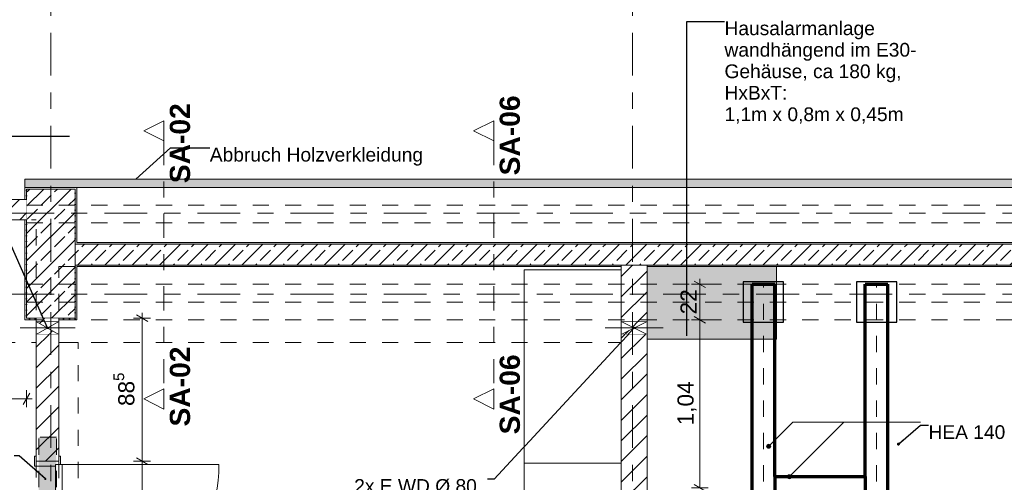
# Model space of a CAD drawing. Header units: metres. Extents: x -4 to 100, y -11 to 17.
# Tile 283 of 656: x 25.54 to 31.63, y 4.18 to 7.05. Entities that reach past the tile are written whole.
import ezdxf

# ---------------------------------------------------------------- set-up
doc = ezdxf.new("R2010")
doc.units = ezdxf.units.M
doc.header["$MEASUREMENT"] = 0
for name, pattern in [('Achse', [0.2, 0.1, -0.05, 0, -0.05]), ('Punktlinie eng', [0.0375, 0.0125, -0.025]), ('Schnittlinie', [0.3, 0.15, -0.075, 0, -0.075]), ('Strichlinie doppelt', [0.546806, 0.264583, -0.105833, 0.070556, -0.105833]), ('Strichlinie eng', [0.115, 0.075, -0.04]), ('Untersicht', [0.1, 0.075, -0.025]), ('Wipeout_Contour', [1, 0, -1])]:
    doc.linetypes.add(name, pattern=pattern)
for name, color, linetype in [('152 - Bemaßung_ Beschriftung.Ausbau', 7, 'Continuous'), ('203 - Marker.Schnitt - Ausbaudetail SA', 7, 'Continuous'), ('208 - Marker.Detail', 7, 'Continuous'), ('451 - Universal.Achsen Raster', 7, 'Continuous'), ('605 - Struktur.Wand Innen', 7, 'Continuous'), ('607 - Struktur.Stütze', 7, 'Continuous'), ('608 - Struktur.Träger', 7, 'Continuous'), ('650 - Abdeckung.Fußboden Aufbau', 7, 'Continuous'), ('671 - Objekte.Aufzug', 7, 'Continuous'), ('701 - Einrichtung.Möbel', 7, 'Continuous'), ('Abbruch_605 - Struktur.Wand Innen', 7, 'Continuous'), ('Abbruch_650 - Abdeckung.Fußboden Aufbau', 7, 'Continuous'), ('Neubau_152 - Bemaßung_ Beschriftung.Ausbau', 7, 'Continuous'), ('Neubau_605 - Struktur.Wand Innen', 7, 'Continuous'), ('Neubau_612 - Struktur.Stahlbau', 7, 'Continuous'), ('Neubau_615 - Struktur.Sturz', 7, 'Continuous'), ('Neubau_653 - Abdeckung.TB Verkofferung', 7, 'Continuous')]:
    doc.layers.add(name, color=color, linetype=linetype)
doc.styles.add('ERSTELLTER_STIL_1', font='txt')
doc.styles.add('ERSTELLTER_STIL_2', font='txt')
doc.linetypes.add('Abbruch 1', pattern='A,0,[1,2022.0244.A_L5A-PL02.03_iC_Grundriss 1.OG1.Shx,S=0.001984,R=0,X=0,Y=0],-0.25,0', length=0.25)
doc.dimstyles.new('ERSTELLTER_STIL__3', dxfattribs={"dimtxt": 0.1, "dimasz": 0.0532, "dimexe": 0.18, "dimexo": 0.0625, "dimgap": 0, "dimtad": 1, "dimzin": 0, "dimdsep": 46, "dimtxsty": 'ERSTELLTER_STIL_2', "dimblk": 'ARROWHEAD_2', "dimblk1": 'ARROWHEAD_2', "dimblk2": 'ARROWHEAD_2', "dimcen": 0.09, "dimse1": 1, "dimse2": 1, "dimclrd": 7, "dimclre": 7, "dimclrt": 7, "dimazin": 0, "dimtfac": 1, "dimtdec": 4, "dimtmove": 0, "dimatfit": 3, "dimfxl": 1, "dimtolj": 1, "dimtzin": 0, "dimarcsym": 0})
doc.dimstyles.new('ERSTELLTER_STIL__5', dxfattribs={"dimtxt": 0.1, "dimasz": 0.0532, "dimexe": 0.18, "dimexo": 0.0625, "dimgap": 0, "dimtad": 1, "dimtih": 1, "dimtoh": 1, "dimzin": 0, "dimdsep": 46, "dimtxsty": 'ERSTELLTER_STIL_2', "dimblk": 'ARROWHEAD_2', "dimblk1": 'ARROWHEAD_2', "dimblk2": 'ARROWHEAD_2', "dimcen": 0.09, "dimse1": 1, "dimse2": 1, "dimclrd": 7, "dimclre": 7, "dimclrt": 7, "dimazin": 0, "dimtfac": 1, "dimtdec": 4, "dimtmove": 0, "dimatfit": 3, "dimfxl": 1, "dimtolj": 1, "dimtzin": 0, "dimarcsym": 0})
doc.dimstyles.new('ERSTELLTER_STIL__7', dxfattribs={"dimtxt": 0.18, "dimasz": 0.00912, "dimexe": 0.18, "dimexo": 0.0625, "dimgap": 0, "dimtad": 0, "dimtih": 1, "dimtoh": 1, "dimdec": 4, "dimzin": 0, "dimdsep": 46, "dimcen": 0.09, "dimadec": 0, "dimazin": 0, "dimtfac": 1, "dimtdec": 4, "dimtmove": 0, "dimatfit": 3, "dimldrblk": 'ARROWHEAD_11', "dimfxl": 1, "dimtolj": 1, "dimtzin": 0, "dimarcsym": 0})
doc.dimstyles.new('ERSTELLTER_STIL__8', dxfattribs={"dimtxt": 0.18, "dimasz": 0.03648, "dimexe": 0.18, "dimexo": 0.0625, "dimgap": 0, "dimtad": 0, "dimtih": 1, "dimtoh": 1, "dimdec": 4, "dimzin": 0, "dimdsep": 46, "dimcen": 0.09, "dimadec": 0, "dimazin": 0, "dimtfac": 1, "dimtdec": 4, "dimtmove": 0, "dimatfit": 3, "dimldrblk": 'ARROWHEAD_11', "dimfxl": 1, "dimtolj": 1, "dimtzin": 0, "dimarcsym": 0})
doc.dimstyles.new('ERSTELLTER_STIL__9', dxfattribs={"dimtxt": 0.18, "dimasz": 0.02736, "dimexe": 0.18, "dimexo": 0.0625, "dimgap": 0, "dimtad": 0, "dimtih": 1, "dimtoh": 1, "dimdec": 4, "dimzin": 0, "dimdsep": 46, "dimcen": 0.09, "dimadec": 0, "dimazin": 0, "dimtfac": 1, "dimtdec": 4, "dimtmove": 0, "dimatfit": 3, "dimldrblk": 'ARROWHEAD_11', "dimfxl": 1, "dimtolj": 1, "dimtzin": 0, "dimarcsym": 0})
pattern_1 = [(45, (0, 0), (-0.0848528, 0.0848528), []), (45, (-0.04243, 0.04243), (-0.0848528, 0.0848528), [0.09, -0.03])]
pattern_2 = [(45, (0, 0), (-0.01767767, 0.01767767), [0, -0.025])]
pattern_3 = [(45, (0, 0), (-0.0636396, 0.0636396), [])]

# ---------------------------------------------------------------- blocks, each defined once
blk = doc.blocks.new('ARROWHEAD_11')
at = {"color": 0, "linetype": 'Continuous', "lineweight": 0}
blk.add_line((0, 0), (-1, 0), dxfattribs=at)
at = {"color": 0, "linetype": 'Continuous', "lineweight": 0, "const_width": 0.25, "flags": 128}
blk.add_lwpolyline([(-0.125, 0, 1), (0.125, 0, 1)], format="xyb", close=True, dxfattribs=at)
blk = doc.blocks.new('*D628')
at = {"layer": '152 - Bemaßung_ Beschriftung.Ausbau', "color": 7, "linetype": 'Continuous', "lineweight": 5}
for p, q in [((26.2597, 4.3352), (26.3297, 4.2948)), ((26.3472, 4.315), (26.2422, 4.315)), ((26.2947, 3.305), (26.2947, 4.315)), ((26.3472, 3.305), (26.2422, 3.305)), ((26.2597, 3.3252), (26.3297, 3.2848)), ((26.2947, 3.2708), (26.2947, 3.305))]:
    blk.add_line(p, q, dxfattribs=at)
at = {"layer": '152 - Bemaßung_ Beschriftung.Ausbau', "color": 7, "lineweight": 5, "char_height": 0.1, "attachment_point": 7, "rotation": 90, "style": 'ERSTELLTER_STIL_2'}
for s, insert in [('\\A1;{\\pql;\\fArial|b0|i0|c0|p38;2,13\\fArial|b0|i0|c0|p38;\\A1{\\H.66x;\\S5^  ;}}', (26.4341, 3.6519)), ('\\A1;{\\pql;\\fArial|b0|i0|c0|p38;1,01}', (26.2747, 3.677))]:
    blk.add_mtext(s, dxfattribs=dict(at, insert=insert))
blk = doc.blocks.new('ARROWHEAD_2')
at = {"color": 0, "linetype": 'Continuous', "lineweight": 0}
for p, q in [((0, 0), (-1, 0)), ((-0.38, -0.66), (0.38, 0.66))]:
    blk.add_line(p, q, dxfattribs=at)
blk = doc.blocks.new('*D629')
at = {"layer": '152 - Bemaßung_ Beschriftung.Ausbau', "color": 7, "linetype": 'Continuous', "lineweight": 5}
for p, q in [((26.3472, 5.2), (26.2422, 5.2)), ((26.3297, 5.1798), (26.2597, 5.2202)), ((26.2947, 5.2), (26.2947, 5.2342)), ((26.2947, 4.315), (26.2947, 5.2)), ((26.2597, 4.3352), (26.3297, 4.2948)), ((26.3472, 4.315), (26.2422, 4.315))]:
    blk.add_line(p, q, dxfattribs=at)
at = {"layer": '152 - Bemaßung_ Beschriftung.Ausbau', "color": 7, "lineweight": 5, "insert": (26.2763, 4.6566), "char_height": 0.1, "attachment_point": 7, "rotation": 90, "style": 'ERSTELLTER_STIL_2'}
blk.add_mtext('\\A1;{\\pql;\\fArial|b0|i0|c0|p38;88\\fArial|b0|i0|c0|p38;\\A1{\\H.66x;\\S5^  ;}}', dxfattribs=at)
blk = doc.blocks.new('*D631')
at = {"layer": '152 - Bemaßung_ Beschriftung.Ausbau', "color": 7, "linetype": 'Continuous', "lineweight": 5}
for p, q in [((24.46, 4.6494), (24.46, 4.7544)), ((25.58, 4.6494), (25.58, 4.7544)), ((24.4802, 4.7369), (24.4398, 4.6669)), ((24.46, 4.7019), (25.58, 4.7019)), ((25.5598, 4.6669), (25.6002, 4.7369)), ((25.58, 4.7019), (25.6142, 4.7019))]:
    blk.add_line(p, q, dxfattribs=at)
at = {"layer": '152 - Bemaßung_ Beschriftung.Ausbau', "color": 7, "lineweight": 5, "insert": (24.887, 4.7219), "char_height": 0.1, "attachment_point": 7, "style": 'ERSTELLTER_STIL_2'}
blk.add_mtext('\\A1;{\\pql;\\fArial|b0|i0|c0|p38;1,12}', dxfattribs=at)
blk = doc.blocks.new('*D645')
at = {"layer": '152 - Bemaßung_ Beschriftung.Ausbau', "color": 7, "linetype": 'Continuous', "lineweight": 5}
for p, q in [((29.3857, 0.9181), (29.42, 0.9181)), ((29.4402, 0.9531), (29.3998, 0.8831)), ((29.42, 0.8656), (29.42, 0.9706)), ((29.42, 0.9181), (30.14, 0.9181)), ((30.1602, 0.9531), (30.1198, 0.8831)), ((30.14, 0.8656), (30.14, 0.9706))]:
    blk.add_line(p, q, dxfattribs=at)
at = {"layer": '152 - Bemaßung_ Beschriftung.Ausbau', "color": 7, "lineweight": 5, "insert": (29.7041, 0.9381), "char_height": 0.1, "attachment_point": 7, "style": 'ERSTELLTER_STIL_2'}
blk.add_mtext('\\A1;{\\pql;\\fArial|b0|i0|c0|p38;72}', dxfattribs=at)
blk = doc.blocks.new('*D656')
at = {"layer": '152 - Bemaßung_ Beschriftung.Ausbau', "color": 7, "linetype": 'Continuous', "lineweight": 5}
for p, q in [((29.7989, 5.19), (29.6939, 5.19)), ((29.7114, 5.2102), (29.7814, 5.1698)), ((29.7464, 4.15), (29.7464, 5.19)), ((29.7989, 4.15), (29.6939, 4.15)), ((29.7114, 4.1702), (29.7814, 4.1298))]:
    blk.add_line(p, q, dxfattribs=at)
at = {"layer": '152 - Bemaßung_ Beschriftung.Ausbau', "color": 7, "lineweight": 5, "insert": (29.7264, 4.537), "char_height": 0.1, "attachment_point": 7, "rotation": 90, "style": 'ERSTELLTER_STIL_2'}
blk.add_mtext('\\A1;{\\pql;\\fArial|b0|i0|c0|p38;1,04}', dxfattribs=at)
blk = doc.blocks.new('*D657')
at = {"layer": '152 - Bemaßung_ Beschriftung.Ausbau', "color": 7, "linetype": 'Continuous', "lineweight": 5}
for p, q in [((29.7814, 5.3898), (29.7114, 5.4302)), ((29.7464, 5.41), (29.7464, 5.4442)), ((29.7989, 5.41), (29.6939, 5.41)), ((29.7464, 5.19), (29.7464, 5.41)), ((29.7989, 5.19), (29.6939, 5.19)), ((29.7114, 5.2102), (29.7814, 5.1698))]:
    blk.add_line(p, q, dxfattribs=at)
at = {"layer": '152 - Bemaßung_ Beschriftung.Ausbau', "color": 7, "lineweight": 5, "insert": (29.7264, 5.2241), "char_height": 0.1, "attachment_point": 7, "rotation": 90, "style": 'ERSTELLTER_STIL_2'}
blk.add_mtext('\\A1;{\\pql;\\fArial|b0|i0|c0|p38;22}', dxfattribs=at)

msp = doc.modelspace()

# ---------------------------------------------------------------- hatches: boundary and pattern name
at = {"layer": '152 - Bemaßung_ Beschriftung.Ausbau', "linetype": 'Continuous', "lineweight": 9}
for points in [[(30.1599, 4.4074), (30.1608, 4.4026), (30.1635, 4.3986), (30.1676, 4.3958), (30.1724, 4.3949), (30.1771, 4.3958), (30.1812, 4.3986), (30.1839, 4.4026), (30.1849, 4.4074), (30.1839, 4.4122), (30.1812, 4.4162), (30.1771, 4.4189), (30.1724, 4.4199), (30.1676, 4.4189), (30.1635, 4.4162), (30.1608, 4.4122)], [(30.287, 4.2183), (30.288, 4.2135), (30.2907, 4.2095), (30.2947, 4.2068), (30.2995, 4.2058), (30.3043, 4.2068), (30.3084, 4.2095), (30.3111, 4.2135), (30.312, 4.2183), (30.3111, 4.2231), (30.3084, 4.2272), (30.3043, 4.2299), (30.2995, 4.2308), (30.2947, 4.2299), (30.2907, 4.2272), (30.288, 4.2231)]]:
    msp.add_hatch(color=1, dxfattribs=at).paths.add_polyline_path(points)
at = {"layer": '605 - Struktur.Wand Innen', "linetype": 'Continuous', "lineweight": 0, "true_color": 0x000000}
h = msp.add_hatch(dxfattribs=at)
h.set_pattern_fill('Gips_0001', color=18, style=0, pattern_type=2)
h.set_pattern_definition(pattern_2)
h.paths.add_polyline_path([(25.89, 5.6595), (32.77, 5.6595), (32.77, 5.6695), (25.89, 5.6695)])
h = msp.add_hatch(dxfattribs=at)
h.set_pattern_fill('Gips_0001', color=18, style=0, pattern_type=2)
h.set_pattern_definition(pattern_2)
h.paths.add_polyline_path([(29.42, 5.5195), (32.77, 5.5195), (32.77, 5.5295), (29.42, 5.5295)])
at = {"layer": '607 - Struktur.Stütze', "linetype": 'Continuous', "lineweight": 0, "true_color": 0x000000}
h = msp.add_hatch(dxfattribs=at)
h.set_pattern_fill('Gips_0001', color=18, style=0, pattern_type=2)
h.set_pattern_definition(pattern_2)
h.paths.add_polyline_path([(25.57, 5.935), (25.58, 5.935), (25.58, 6), (25.88, 6), (25.88, 5.6695), (25.89, 5.6695), (25.89, 6.01), (25.57, 6.01)])
h = msp.add_hatch(dxfattribs=at)
h.set_pattern_fill('Beton__Stahlbeton_0001', color=18, style=0, pattern_type=2)
h.set_pattern_definition(pattern_1)
h.paths.add_polyline_path([(25.58, 5.2), (25.88, 5.2), (25.88, 6), (25.58, 6)])
h = msp.add_hatch(dxfattribs=at)
h.set_pattern_fill('Gips_0001', color=18, style=0, pattern_type=2)
h.set_pattern_definition(pattern_2)
h.paths.add_polyline_path([(25.57, 5.81), (25.57, 5.19), (25.64, 5.19), (25.64, 5.2), (25.58, 5.2), (25.58, 5.81)])
h = msp.add_hatch(dxfattribs=at)
h.set_pattern_fill('Gips_0001', color=18, style=0, pattern_type=2)
h.set_pattern_definition(pattern_2)
h.paths.add_polyline_path([(25.89, 5.6695), (25.88, 5.6695), (25.88, 5.6595), (25.89, 5.6595)])
h = msp.add_hatch(dxfattribs=at)
h.set_pattern_fill('Gips_0001', color=18, style=0, pattern_type=2)
h.set_pattern_definition(pattern_2)
h.paths.add_polyline_path([(25.78, 5.2), (25.78, 5.19), (25.89, 5.19), (25.89, 5.5195), (25.88, 5.5195), (25.88, 5.2)])
h = msp.add_hatch(dxfattribs=at)
h.set_pattern_fill('Gips_0001', color=18, style=0, pattern_type=2)
h.set_pattern_definition(pattern_2)
h.paths.add_polyline_path([(25.88, 5.5195), (25.89, 5.5195), (25.89, 5.5295), (25.88, 5.5295)])
at = {"layer": '671 - Objekte.Aufzug', "linetype": 'Continuous', "lineweight": 0, "true_color": 0x207f4f}
msp.add_hatch(color=107, dxfattribs=at).paths.add_polyline_path([(30.22, 5.5195), (30.22, 5.0695), (29.42, 5.0695), (29.42, 5.5195)])
at = {"layer": 'Abbruch_605 - Struktur.Wand Innen', "linetype": 'Continuous', "lineweight": 0, "true_color": 0x000000}
h = msp.add_hatch(dxfattribs=at)
h.set_pattern_fill('Holz__Sperrholz_2_0001', color=18, style=0, pattern_type=2)
h.set_pattern_definition([(0, (0, 0), (0, 0.065), []), (45, (0, 0), (-0.13, 0.13), [0.0919239, -0.0919239]), (45, (0.065, 0), (-0.13, 0.13), [0.0919239, -0.0919239]), (45, (0.13, 0), (-0.13, 0.13), [0.0919239, -0.0919239]), (45, (0.195, 0), (-0.13, 0.13), [0.0919239, -0.0919239]), (315, (0, 0), (0.13, 0.13), [0.0919239, -0.0919239]), (315, (0.065, 0), (0.13, 0.13), [0.0919239, -0.0919239]), (315, (0.13, 0), (0.13, 0.13), [0.0919239, -0.0919239]), (315, (0.195, 0), (0.13, 0.13), [0.0919239, -0.0919239])])
h.paths.add_polyline_path([(33.09, 6.06), (25.57, 6.06), (25.57, 6.01), (33.09, 6.01)])
h = msp.add_hatch(dxfattribs=at)
h.set_pattern_fill('MW_Ziegel_0001', color=18, style=0, pattern_type=2)
h.set_pattern_definition(pattern_3)
h.paths.add_polyline_path([(25.78, 5.18), (25.64, 5.18), (25.71, 5.14)])
h = msp.add_hatch(dxfattribs=at)
h.set_pattern_fill('MW_Ziegel_0001', color=18, style=0, pattern_type=2)
h.set_pattern_definition(pattern_3)
h.paths.add_polyline_path([(25.64, 5.1), (25.78, 5.1), (25.71, 5.14)])

# ---------------------------------------------------------------- linework, layer by layer
at = {"layer": '152 - Bemaßung_ Beschriftung.Ausbau', "color": 1, "linetype": 'Continuous', "lineweight": 9, "flags": 128}
for points in [[(31.1116, 4.5569), (30.3218, 4.5569), (30.1812, 4.4162)], [(30.6381, 4.5569), (30.3084, 4.2272)]]:
    msp.add_lwpolyline(points, dxfattribs=at)
at = {"layer": '152 - Bemaßung_ Beschriftung.Ausbau', "color": 1, "linetype": 'Continuous', "lineweight": 9}
for centre in [(30.1724, 4.4074), (30.2995, 4.2183)]:
    msp.add_circle(centre, 0.0125, dxfattribs=at)
at = {"layer": '203 - Marker.Schnitt - Ausbaudetail SA', "color": 7, "linetype": 'Schnittlinie', "lineweight": 13}
for p, q in [((26.43, 6.2975), (26.43, 4.763)), ((28.4713, 6.2975), (28.4713, 4.763))]:
    msp.add_line(p, q, dxfattribs=at)
at = {"layer": '208 - Marker.Detail', "color": 30, "linetype": 'Continuous', "lineweight": 25, "true_color": 0xff6e00}
msp.add_line((24.3449, 6.3271), (25.8449, 6.3271), dxfattribs=at)
at = {"layer": '605 - Struktur.Wand Innen', "color": 7, "linetype": 'Continuous', "lineweight": 18}
for p, q in [((32.78, 5.6595), (25.88, 5.6595)), ((29.42, 5.5195), (29.42, 5.5295)), ((29.42, 5.5295), (32.78, 5.5295))]:
    msp.add_line(p, q, dxfattribs=at)
at = {"layer": '605 - Struktur.Wand Innen', "color": 7, "linetype": 'Continuous', "lineweight": 13, "flags": 128}
for points in [[(32.77, 5.6695), (25.89, 5.6695)], [(29.42, 5.5195), (32.77, 5.5195)]]:
    msp.add_lwpolyline(points, dxfattribs=at)
at = {"layer": '607 - Struktur.Stütze', "color": 7, "linetype": 'Continuous', "lineweight": 5, "flags": 128}
for points in [[(25.57, 6.01), (25.57, 5.935)], [(25.89, 5.6695), (25.89, 6.01)], [(25.57, 5.81), (25.57, 5.19), (25.64, 5.19)], [(25.78, 5.19), (25.89, 5.19), (25.89, 5.5195)]]:
    msp.add_lwpolyline(points, dxfattribs=at)
at = {"layer": '607 - Struktur.Stütze', "color": 7, "linetype": 'Continuous', "lineweight": 13, "flags": 128}
msp.add_lwpolyline([(25.58, 5.2), (25.88, 5.2), (25.88, 6), (25.58, 6)], close=True, dxfattribs=at)
at = {"layer": '608 - Struktur.Träger', "color": 7, "linetype": 'Untersicht', "lineweight": 13}
msp.add_line((0.38, 6.01), (61.88, 6.01), dxfattribs=at)
at = {"layer": '650 - Abdeckung.Fußboden Aufbau', "color": 7, "linetype": 'Continuous', "lineweight": 13, "flags": 128}
for points in [[(24.46, 5.81), (24.46, 5.935), (25.57, 5.935), (25.57, 6.01), (25.89, 6.01), (25.89, 5.6695), (32.77, 5.6695), (32.77, 6.01), (33.09, 6.01), (33.09, 5.935), (34.21, 5.935), (34.21, 5.8285), (35.22, 5.8285), (35.22, 5.935), (37.85, 5.935), (37.85, 5.8285)], [(25.64, 5.19), (25.57, 5.19), (25.57, 5.81), (24.46, 5.81)], [(25.64, 4.3145), (25.64, 5.19)], [(25.78, 4.3145), (25.64, 4.3145)]]:
    msp.add_lwpolyline(points, dxfattribs=at)
at = {"layer": '650 - Abdeckung.Fußboden Aufbau', "color": 7, "linetype": 'Strichlinie eng', "lineweight": 13, "flags": 128}
msp.add_lwpolyline([(25.64, 4.3145), (25.64, 3.3045)], dxfattribs=at)
at = {"layer": '671 - Objekte.Aufzug', "color": 7, "linetype": 'Continuous', "lineweight": 18, "flags": 128}
msp.add_lwpolyline([(30.22, 5.5195), (30.22, 5.0695), (29.42, 5.0695), (29.42, 5.5195)], close=True, dxfattribs=at)
at = {"layer": 'Abbruch_605 - Struktur.Wand Innen', "color": 7, "linetype": 'Abbruch 1', "lineweight": 18}
for p, q in [((25.78, 5.18), (25.64, 5.18)), ((25.64, 5.1), (25.78, 5.1))]:
    msp.add_line(p, q, dxfattribs=at)
at = {"layer": 'Abbruch_605 - Struktur.Wand Innen', "color": 160, "linetype": 'Abbruch 1', "lineweight": 5, "true_color": 0x3232ff}
msp.add_line((25.54, 5.14), (25.88, 5.14), dxfattribs=at)
msp.add_line((25.54, 5.14), (25.88, 5.14), dxfattribs=at)
at = {"layer": 'Abbruch_605 - Struktur.Wand Innen', "color": 7, "linetype": 'Abbruch 1', "lineweight": 18, "flags": 128}
for points in [[(33.09, 6.06), (25.57, 6.06)], [(25.57, 6.06), (25.57, 6.01)], [(25.57, 6.01), (33.09, 6.01)], [(25.64, 5.18), (25.64, 5.1)], [(25.78, 5.1), (25.78, 5.18)], [(29.42, 5.1), (29.42, 5.18)]]:
    msp.add_lwpolyline(points, dxfattribs=at)
at = {"layer": 'Abbruch_650 - Abdeckung.Fußboden Aufbau', "color": 7, "linetype": 'Abbruch 1', "lineweight": 13, "flags": 128}
msp.add_lwpolyline([(33.8, 5.8285), (33.09, 5.8285), (33.09, 5.19), (33, 5.19), (33, 4.29), (32.86, 4.29), (32.86, 5.19), (32.77, 5.19), (32.77, 5.5195), (29.42, 5.5195), (29.42, 0.7225)], dxfattribs=at)
at = {"layer": 'Neubau_605 - Struktur.Wand Innen', "color": 1, "linetype": 'Continuous', "lineweight": 9}
for p, q in [((25.64, 5.1), (25.78, 5.18)), ((25.64, 5.18), (25.78, 5.1))]:
    msp.add_line(p, q, dxfattribs=at)
at = {"layer": 'Neubau_612 - Struktur.Stahlbau', "color": 1, "linetype": 'Continuous', "lineweight": 70}
for p, q in [((30.07, 0.39), (30.07, 5.41)), ((30.07, 5.41), (30.21, 5.41)), ((30.21, 4.22), (30.21, 5.41)), ((30.77, 4.22), (30.77, 5.41)), ((30.77, 5.41), (30.91, 5.41)), ((30.91, 0.39), (30.91, 5.41)), ((30.21, 4.22), (30.77, 4.22)), ((30.21, 4.22), (30.21, 4.08)), ((30.77, 4.22), (30.77, 4.08))]:
    msp.add_line(p, q, dxfattribs=at)
at = {"layer": 'Neubau_612 - Struktur.Stahlbau', "color": 1, "linetype": 'Achse', "lineweight": 9}
for p, q in [((30.14, 0.39), (30.14, 5.41)), ((30.84, 0.39), (30.84, 5.41))]:
    msp.add_line(p, q, dxfattribs=at)
at = {"layer": 'Neubau_612 - Struktur.Stahlbau', "color": 1, "linetype": 'Continuous', "lineweight": 25, "flags": 128}
for points in [[(30.0139, 5.175), (30.2639, 5.175), (30.2639, 5.425), (30.0139, 5.425)], [(30.7156, 5.175), (30.9656, 5.175), (30.9656, 5.425), (30.7156, 5.425)]]:
    msp.add_lwpolyline(points, close=True, dxfattribs=at)
at = {"layer": 'Neubau_653 - Abdeckung.TB Verkofferung', "color": 1, "linetype": 'Untersicht', "lineweight": 9}
for p, q in [((18.61, 5.81), (25.64, 5.81)), ((25.64, 5.0505), (25.64, 5.81)), ((25.78, 5.0505), (25.78, 5.5195)), ((18.61, 5.0505), (25.64, 5.0505)), ((25.9, 1.01), (25.9, 5.0505))]:
    msp.add_line(p, q, dxfattribs=at)

# ---------------------------------------------------------------- texts
at = {"layer": '152 - Bemaßung_ Beschriftung.Ausbau', "color": 7, "linetype": 'Continuous', "lineweight": 9, "insert": (29.8989, 7.0375), "char_height": 0.085, "attachment_point": 1, "line_spacing_factor": 0.938922, "style": 'ERSTELLTER_STIL_2'}
msp.add_mtext('\\A1;{\\pql;\\fArial|b0|i0|c0|p38;Hausalarmanlage\\P\\pql;\\fArial|b0|i0|c0|p38;wandhängend im E30-\\P\\pql;\\fArial|b0|i0|c0|p38;Ge\\fArial|b0|i0|c0|p38;h\\fArial|b0|i0|c0|p38;äu\\fArial|b0|i0|c0|p38;s\\fArial|b0|i0|c0|p38;e, ca 180 kg,\\P\\pql;\\fArial|b0|i0|c0|p38;HxBxT:\\P\\pql;\\fArial|b0|i0|c0|p38;1,1m x 0,8m x 0,45m}', dxfattribs=at)
at = {"layer": '152 - Bemaßung_ Beschriftung.Ausbau', "color": 7, "linetype": 'Continuous', "lineweight": 9, "insert": (26.7138, 6.2552), "char_height": 0.085, "attachment_point": 1, "style": 'ERSTELLTER_STIL_2'}
msp.add_mtext('\\A1;{\\pql;\\fArial|b0|i0|c0|p38;Ab\\fArial|b0|i0|c0|p38;bruch\\fArial|b0|i0|c0|p38; Holzverkleidung}', dxfattribs=at)
at = {"layer": '203 - Marker.Schnitt - Ausbaudetail SA', "color": 7, "lineweight": 13, "char_height": 0.125, "rotation": 90, "style": 'ERSTELLTER_STIL_1'}
for s, insert, attachment_point in [('\\A1;{\\pql;\\pt0;\\fArial|b1|i0|c0|p38;SA-06}', (28.6346, 6.0845), 7), ('\\A1;{\\pql;\\pt0;\\fArial|b1|i0|c0|p38;SA-02}', (26.5933, 6.0359), 7), ('\\A1;{\\pqr;\\pt0;\\fArial|b1|i0|c0|p38;SA-02}', (26.5933, 5.0246), 9)]:
    msp.add_mtext(s, dxfattribs=dict(at, insert=insert, attachment_point=attachment_point))
at = {"layer": 'Neubau_152 - Bemaßung_ Beschriftung.Ausbau', "color": 1, "linetype": 'Continuous', "lineweight": 13, "insert": (31.1615, 4.5374), "char_height": 0.085, "attachment_point": 1, "style": 'ERSTELLTER_STIL_2'}
msp.add_mtext('\\A1;{\\pql;\\fArial|b0|i0|c0|p38;HEA 140}', dxfattribs=at)
at = {"layer": 'Neubau_152 - Bemaßung_ Beschriftung.Ausbau', "color": 7, "linetype": 'Continuous', "lineweight": 9, "insert": (27.6075, 4.204), "char_height": 0.085, "attachment_point": 1, "line_spacing_factor": 0.93588, "style": 'ERSTELLTER_STIL_2'}
msp.add_mtext('\\A1;{\\pql;\\fArial|b0|i0|c0|p38;2x \\fArial|b0|i0|c0|p38;E WD Ø 80\\P\\pql;\\fArial|b0|i0|c0|p38;Achse \\fArial|b0|i0|c0|p38;\\H0.983357x;zu OKF\\fArial|b0|i0|c0|p38;\\H1.016925x;F\\P\\pql;\\fArial|b0|i0|c0|p38;ca\\fArial|b0|i0|c0|p38; 2,40 - 2,95m}', dxfattribs=at)

# ---------------------------------------------------------------- dimensions: what is measured, and where the dimension line sits
at = {"layer": '152 - Bemaßung_ Beschriftung.Ausbau', "color": 7, "linetype": 'Continuous', "lineweight": 5}
for base, p1, p2, picture, middle in [((29.7464, 5.41), (29.6905, 5.19), (30.6813, 5.41), '*D657', (29.6764, 5.3003)), ((29.7464, 5.19), (30.07, 4.15), (29.6905, 5.19), '*D656', (29.6764, 4.6668))]:
    dim = msp.add_linear_dim(base=base, p1=p1, p2=p2, angle=90, dimstyle='ERSTELLTER_STIL__3', dxfattribs=at)
    dim.commit()
    dim.dimension.update_dxf_attribs({"geometry": picture, "text_midpoint": middle, "dimtype": 160, "text_rotation": 90})

# ---------------------------------------------------------------- leaders
at = {"layer": '152 - Bemaßung_ Beschriftung.Ausbau', "color": 7, "linetype": 'Continuous', "lineweight": 9, "annotation_type": 0, "has_hookline": 1, "hookline_direction": 0}
for points, text_width in [([(29.6662, 5.0915), (29.6662, 7.0375), (29.8989, 7.0375)], 1.183), ([(26.2553, 6.06), (26.47, 6.2552), (26.7138, 6.2552)], 1.3108)]:
    msp.add_leader(points, dimstyle='ERSTELLTER_STIL__7', dxfattribs=dict(at, text_width=text_width))
at = {"layer": 'Neubau_152 - Bemaßung_ Beschriftung.Ausbau', "color": 1, "linetype": 'Continuous', "lineweight": 13, "annotation_type": 0, "has_hookline": 1, "hookline_direction": 0, "text_width": 0.4596}
msp.add_leader([(30.9753, 4.4206), (31.1116, 4.5374), (31.1615, 4.5374)], dimstyle='ERSTELLTER_STIL__8', dxfattribs=at)

# ---------------------------------------------------------------- wipeouts: each hides what was drawn before it
at = {"color": 254, "linetype": 'Wipeout_Contour', "lineweight": 0, "ltscale": 117.209609}
msp.add_wipeout([(28.66, 5.5003), (28.66, 3.1047), (29.26, 3.1047), (29.26, 5.5003)], dxfattribs=at).dxf.layer = '701 - Einrichtung.Möbel'

# ---------------------------------------------------------------- next in the draw order: hatches: boundary and pattern name
at = {"layer": '605 - Struktur.Wand Innen', "linetype": 'Continuous', "lineweight": 0, "true_color": 0x000000}
h = msp.add_hatch(dxfattribs=at)
h.set_pattern_fill('Beton__Stahlbeton_0001', color=18, style=0, pattern_type=2)
h.set_pattern_definition(pattern_1)
h.paths.add_polyline_path([(32.78, 5.6595), (25.88, 5.6595), (25.88, 5.5295), (32.78, 5.5295)])
h = msp.add_hatch(dxfattribs=at)
h.set_pattern_fill('Gips_0001', color=18, style=0, pattern_type=2)
h.set_pattern_definition(pattern_2)
h.paths.add_polyline_path([(29.26, 5.5295), (25.89, 5.5295), (25.89, 5.5195), (29.26, 5.5195)])
at = {"layer": 'Abbruch_605 - Struktur.Wand Innen', "linetype": 'Continuous', "lineweight": 0, "true_color": 0x000000}
h = msp.add_hatch(dxfattribs=at)
h.set_pattern_fill('MW_Ziegel_0001', color=18, style=0, pattern_type=2)
h.set_pattern_definition(pattern_3)
h.paths.add_polyline_path([(29.26, 5.18), (29.34, 5.14), (29.42, 5.18)])
h = msp.add_hatch(dxfattribs=at)
h.set_pattern_fill('MW_Ziegel_0001', color=18, style=0, pattern_type=2)
h.set_pattern_definition(pattern_3)
h.paths.add_polyline_path([(29.26, 5.1), (29.42, 5.1), (29.34, 5.14)])

# ---------------------------------------------------------------- next in the draw order: linework, layer by layer
at = {"layer": '605 - Struktur.Wand Innen', "color": 7, "linetype": 'Continuous', "lineweight": 18}
for p, q in [((25.88, 5.5295), (29.26, 5.5295)), ((29.26, 5.5295), (29.26, 5.5195)), ((29.42, 5.5295), (29.26, 5.5295))]:
    msp.add_line(p, q, dxfattribs=at)
at = {"layer": '605 - Struktur.Wand Innen', "color": 7, "linetype": 'Continuous', "lineweight": 13, "flags": 128}
msp.add_lwpolyline([(25.89, 5.5195), (29.26, 5.5195)], dxfattribs=at)
at = {"layer": '650 - Abdeckung.Fußboden Aufbau', "color": 7, "linetype": 'Continuous', "lineweight": 13, "flags": 128}
msp.add_lwpolyline([(25.64, 3.3045), (25.78, 3.3045), (25.78, 0.71), (25.89, 0.71), (25.89, 0.255), (29.17, 0.255), (29.17, 0.71), (29.26, 0.71), (29.26, 5.5195), (25.89, 5.5195), (25.89, 5.19), (25.78, 5.19), (25.78, 4.3145)], dxfattribs=at)
at = {"layer": '701 - Einrichtung.Möbel', "color": 7, "linetype": 'Continuous', "lineweight": 5}
msp.add_line((28.66, 4.3025), (29.26, 4.3025), dxfattribs=at)
at = {"layer": '701 - Einrichtung.Möbel', "color": 7, "linetype": 'Continuous', "lineweight": 5, "flags": 128}
msp.add_lwpolyline([(28.66, 5.5003), (28.66, 3.1047), (29.26, 3.1047), (29.26, 5.5003)], close=True, dxfattribs=at)
at = {"layer": 'Abbruch_605 - Struktur.Wand Innen', "color": 7, "linetype": 'Abbruch 1', "lineweight": 18}
for p, q in [((29.42, 5.18), (29.26, 5.18)), ((29.26, 5.1), (29.42, 5.1))]:
    msp.add_line(p, q, dxfattribs=at)
at = {"layer": 'Abbruch_605 - Struktur.Wand Innen', "color": 160, "linetype": 'Abbruch 1', "lineweight": 5, "true_color": 0x3232ff}
msp.add_line((29.16, 5.14), (29.52, 5.14), dxfattribs=at)
msp.add_line((29.16, 5.14), (29.52, 5.14), dxfattribs=at)
at = {"layer": 'Abbruch_605 - Struktur.Wand Innen', "color": 7, "linetype": 'Abbruch 1', "lineweight": 18, "flags": 128}
msp.add_lwpolyline([(29.26, 5.18), (29.26, 5.1)], dxfattribs=at)
at = {"layer": 'Neubau_605 - Struktur.Wand Innen', "color": 1, "linetype": 'Continuous', "lineweight": 9}
for p, q in [((29.26, 5.1), (29.42, 5.18)), ((29.26, 5.18), (29.42, 5.1))]:
    msp.add_line(p, q, dxfattribs=at)
at = {"layer": 'Neubau_653 - Abdeckung.TB Verkofferung', "color": 1, "linetype": 'Untersicht', "lineweight": 9}
for p, q in [((25.78, 5.5195), (29.26, 5.5195)), ((29.26, 5.0505), (29.26, 5.5195)), ((25.78, 5.0505), (29.26, 5.0505))]:
    msp.add_line(p, q, dxfattribs=at)

# ---------------------------------------------------------------- next in the draw order: texts
at = {"layer": '203 - Marker.Schnitt - Ausbaudetail SA', "color": 7, "lineweight": 13, "insert": (28.6346, 4.9759), "char_height": 0.125, "attachment_point": 9, "rotation": 90, "style": 'ERSTELLTER_STIL_1'}
msp.add_mtext('\\A1;{\\pqr;\\pt0;\\fArial|b1|i0|c0|p38;SA-06}', dxfattribs=at)

# ---------------------------------------------------------------- next in the draw order: wipeouts: each hides what was drawn before it
at = {"color": 254, "linetype": 'Wipeout_Contour', "lineweight": 0, "ltscale": 80.953444}
msp.add_wipeout([(26.43, 6.4225), (26.305, 6.36), (26.43, 6.2975)], dxfattribs=at).dxf.layer = '203 - Marker.Schnitt - Ausbaudetail SA'
at = {"color": 254, "linetype": 'Wipeout_Contour', "lineweight": 0, "ltscale": 86.916359}
msp.add_wipeout([(28.4713, 6.4225), (28.3463, 6.36), (28.4713, 6.2975)], dxfattribs=at).dxf.layer = '203 - Marker.Schnitt - Ausbaudetail SA'
at = {"color": 254, "linetype": 'Wipeout_Contour', "lineweight": 0, "ltscale": 102.809918}
msp.add_wipeout([(24.46, 5.935), (24.46, 5.81), (25.58, 5.81), (25.58, 5.935)], dxfattribs=at).dxf.layer = '605 - Struktur.Wand Innen'

# ---------------------------------------------------------------- next in the draw order: hatches: boundary and pattern name
at = {"layer": '605 - Struktur.Wand Innen', "linetype": 'Continuous', "lineweight": 0, "true_color": 0x000000}
h = msp.add_hatch(dxfattribs=at)
h.set_pattern_fill('MW_Ziegel_0001', color=18, style=0, pattern_type=2)
h.set_pattern_definition(pattern_3)
h.paths.add_polyline_path([(24.46, 5.935), (24.46, 5.81), (25.58, 5.81), (25.58, 5.935)])

# ---------------------------------------------------------------- next in the draw order: linework, layer by layer
at = {"layer": '203 - Marker.Schnitt - Ausbaudetail SA', "color": 7, "linetype": 'Continuous', "lineweight": 13, "flags": 128}
for points in [[(26.43, 6.4225), (26.43, 6.2975), (26.305, 6.36)], [(28.4713, 6.4225), (28.4713, 6.2975), (28.3463, 6.36)]]:
    msp.add_lwpolyline(points, close=True, dxfattribs=at)
at = {"layer": '451 - Universal.Achsen Raster', "color": 160, "linetype": 'Strichlinie doppelt', "lineweight": 9, "true_color": 0x3232ff}
msp.add_line((64.935, 5.85), (-3.175, 5.85), dxfattribs=at)
at = {"layer": '605 - Struktur.Wand Innen', "color": 7, "linetype": 'Continuous', "lineweight": 18, "flags": 128}
for points in [[(25.58, 5.935), (24.46, 5.935)], [(24.46, 5.81), (25.58, 5.81)]]:
    msp.add_lwpolyline(points, dxfattribs=at)
at = {"layer": '608 - Struktur.Träger', "color": 7, "linetype": 'Achse', "lineweight": 9}
msp.add_line((0.38, 5.9), (61.88, 5.9), dxfattribs=at)
at = {"layer": '608 - Struktur.Träger', "color": 7, "linetype": 'Untersicht', "lineweight": 13}
msp.add_line((0.38, 5.79), (61.88, 5.79), dxfattribs=at)

# ---------------------------------------------------------------- next in the draw order: wipeouts: each hides what was drawn before it
at = {"color": 254, "linetype": 'Wipeout_Contour', "lineweight": 0, "ltscale": 79.926761}
msp.add_wipeout([(26.43, 4.638), (26.43, 4.763), (26.305, 4.7005)], dxfattribs=at).dxf.layer = '203 - Marker.Schnitt - Ausbaudetail SA'
at = {"color": 254, "linetype": 'Wipeout_Contour', "lineweight": 0, "ltscale": 85.960926}
msp.add_wipeout([(28.4713, 4.638), (28.4713, 4.763), (28.3463, 4.7005)], dxfattribs=at).dxf.layer = '203 - Marker.Schnitt - Ausbaudetail SA'
at = {"color": 254, "linetype": 'Wipeout_Contour', "lineweight": 0, "ltscale": 119.437955}
msp.add_wipeout([(29.26, 5.5295), (29.26, 5.5195), (29.42, 5.5195), (29.42, 5.5295)], dxfattribs=at).dxf.layer = '605 - Struktur.Wand Innen'
at = {"color": 254, "linetype": 'Wipeout_Contour', "lineweight": 0, "ltscale": 104.93225}
msp.add_wipeout([(25.78, 5.2), (25.64, 5.2), (25.64, 5.18), (25.78, 5.18)], dxfattribs=at).dxf.layer = '605 - Struktur.Wand Innen'
at = {"color": 254, "linetype": 'Wipeout_Contour', "lineweight": 0, "ltscale": 104.573854}
msp.add_wipeout([(25.64, 4.315), (25.78, 4.315), (25.78, 5.1), (25.64, 5.1)], dxfattribs=at).dxf.layer = '605 - Struktur.Wand Innen'
at = {"color": 254, "linetype": 'Wipeout_Contour', "lineweight": 0, "ltscale": 118.25844}
msp.add_wipeout([(29.42, 5.1), (29.26, 5.1), (29.26, 0.7), (29.42, 0.7)], dxfattribs=at).dxf.layer = '605 - Struktur.Wand Innen'

# ---------------------------------------------------------------- next in the draw order: hatches: boundary and pattern name
at = {"layer": '605 - Struktur.Wand Innen', "linetype": 'Continuous', "lineweight": 0, "true_color": 0x000000}
h = msp.add_hatch(dxfattribs=at)
h.set_pattern_fill('MW_Ziegel_0001', color=18, style=0, pattern_type=2)
h.set_pattern_definition(pattern_3)
h.paths.add_polyline_path([(29.26, 5.5295), (29.26, 5.5195), (29.42, 5.5195), (29.42, 5.5295)])
h = msp.add_hatch(dxfattribs=at)
h.set_pattern_fill('MW_Ziegel_0001', color=18, style=0, pattern_type=2)
h.set_pattern_definition(pattern_3)
h.paths.add_polyline_path([(25.78, 5.2), (25.64, 5.2), (25.64, 5.18), (25.78, 5.18)])
h = msp.add_hatch(dxfattribs=at)
h.set_pattern_fill('MW_Ziegel_0001', color=18, style=0, pattern_type=2)
h.set_pattern_definition(pattern_3)
h.paths.add_polyline_path([(25.64, 4.315), (25.78, 4.315), (25.78, 5.1), (25.64, 5.1)])
h = msp.add_hatch(dxfattribs=at)
h.set_pattern_fill('MW_Ziegel_0001', color=18, style=0, pattern_type=2)
h.set_pattern_definition(pattern_3)
h.paths.add_polyline_path([(29.42, 5.1), (29.26, 5.1), (29.26, 0.7), (29.42, 0.7)])
at = {"layer": 'Neubau_615 - Struktur.Sturz', "linetype": 'Continuous', "lineweight": 0, "true_color": 0x3f0000}
msp.add_hatch(color=18, dxfattribs=at).paths.add_polyline_path([(25.655, 3.1545), (25.765, 3.1545), (25.765, 4.4645), (25.655, 4.4645)])

# ---------------------------------------------------------------- next in the draw order: linework, layer by layer
at = {"layer": '203 - Marker.Schnitt - Ausbaudetail SA', "color": 7, "linetype": 'Continuous', "lineweight": 13, "flags": 128}
for points in [[(26.43, 4.638), (26.43, 4.763), (26.305, 4.7005)], [(28.4713, 4.638), (28.4713, 4.763), (28.3463, 4.7005)]]:
    msp.add_lwpolyline(points, close=True, dxfattribs=at)
at = {"layer": '451 - Universal.Achsen Raster', "color": 160, "linetype": 'Strichlinie doppelt', "lineweight": 9, "true_color": 0x3232ff}
msp.add_line((25.73, -10.585), (25.73, 16.355), dxfattribs=at)
at = {"layer": '605 - Struktur.Wand Innen', "color": 1, "linetype": 'Continuous', "lineweight": 13}
for p, q in [((25.64, 4.345), (25.63, 4.345)), ((25.63, 4.345), (25.63, 4.285)), ((25.64, 4.315), (25.64, 4.345)), ((25.79, 4.345), (25.78, 4.345)), ((25.78, 4.345), (25.78, 4.315)), ((25.79, 4.295), (25.79, 4.345)), ((25.63, 4.285), (25.76, 4.285)), ((25.78, 4.315), (25.64, 4.315)), ((25.76, 4.285), (25.76, 4.295)), ((25.76, 4.295), (25.79, 4.295)), ((25.76, 3.325), (25.76, 4.295)), ((25.76, 4.295), (25.8, 4.295)), ((25.8, 4.295), (25.8, 3.325)), ((25.8, 4.295), (26.77, 4.295))]:
    msp.add_line(p, q, dxfattribs=at)
at = {"layer": '605 - Struktur.Wand Innen', "color": 7, "linetype": 'Continuous', "lineweight": 18}
msp.add_line((25.64, 4.315), (25.78, 4.315), dxfattribs=at)
msp.add_line((25.64, 4.315), (25.78, 4.315), dxfattribs=at)
msp.add_line((25.64, 4.315), (25.78, 4.315), dxfattribs=at)
at = {"layer": '605 - Struktur.Wand Innen', "color": 7, "linetype": 'Continuous', "lineweight": 18, "flags": 128}
for points in [[(25.64, 5.2), (25.64, 5.18)], [(25.78, 5.18), (25.78, 5.2)], [(25.64, 5.1), (25.64, 4.315)], [(25.78, 4.315), (25.78, 5.1)], [(29.26, 5.1), (29.26, 0.7)], [(29.42, 0.7), (29.42, 5.1)]]:
    msp.add_lwpolyline(points, dxfattribs=at)
at = {"layer": '605 - Struktur.Wand Innen', "color": 1, "linetype": 'Continuous', "lineweight": 9}
msp.add_arc((25.8, 4.295), 0.97, 270, 0, dxfattribs=at)
at = {"layer": 'Neubau_615 - Struktur.Sturz', "color": 1, "linetype": 'Punktlinie eng', "lineweight": 13}
for p, q in [((25.655, 3.1545), (25.655, 4.4645)), ((25.765, 4.4645), (25.655, 4.4645)), ((25.765, 3.1545), (25.765, 4.4645))]:
    msp.add_line(p, q, dxfattribs=at)
at = {"layer": 'Neubau_653 - Abdeckung.TB Verkofferung', "color": 1, "linetype": 'Untersicht', "lineweight": 9}
for p in [(25.78, 1.01), (25.9, 5.0505)]:
    msp.add_line(p, (25.78, 5.0505), dxfattribs=at)

# ---------------------------------------------------------------- next in the draw order: dimensions: what is measured, and where the dimension line sits
at = {"layer": '152 - Bemaßung_ Beschriftung.Ausbau', "color": 7, "linetype": 'Continuous', "lineweight": 5}
dim = msp.add_linear_dim(base=(25.58, 4.7019), p1=(24.46, 5.945), p2=(25.58, 5.2), dimstyle='ERSTELLTER_STIL__5', dxfattribs=at)
dim.commit()
dim.dimension.update_dxf_attribs({"geometry": '*D631', "text_midpoint": (25.0168, 4.7719), "dimtype": 160})
for base, p1, p2, picture, middle in [((26.2946959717, 5.1999822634), (25.629975, 4.3149822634), (25.8799889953, 5.1999822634), '*D629', (26.2246959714, 4.8678485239)), ((26.2947, 4.315), (25.63, 3.305), (25.63, 4.315), '*D628', (26.2247, 3.8068))]:
    dim = msp.add_linear_dim(base=base, p1=p1, p2=p2, angle=90, dimstyle='ERSTELLTER_STIL__3', dxfattribs=at)
    dim.commit()
    dim.dimension.update_dxf_attribs({"geometry": picture, "text_midpoint": middle, "dimtype": 160, "text_rotation": 90})

# ---------------------------------------------------------------- next in the draw order: leaders
at = {"layer": 'Neubau_152 - Bemaßung_ Beschriftung.Ausbau', "color": 1, "linetype": 'Continuous', "lineweight": 13, "annotation_type": 0, "has_hookline": 1, "hookline_direction": 1}
for points, text_width in [([(25.71, 5.14), (25.4865, 5.6468), (25.4453, 5.6468)], 0.8253), ([(29.34, 5.14), (28.474, 4.204), (28.4328, 4.204)], 0.8253), ([(25.6965, 4.2049), (25.5344, 4.3476), (25.5034, 4.3476)], 1.2306)]:
    msp.add_leader(points, dimstyle='ERSTELLTER_STIL__9', dxfattribs=dict(at, text_width=text_width))

# ---------------------------------------------------------------- next in the draw order: wipeouts: each hides what was drawn before it
at = {"color": 254, "linetype": 'Wipeout_Contour', "lineweight": 0, "ltscale": 119.310551}
msp.add_wipeout([(29.42, 5.5195), (29.26, 5.5195), (29.26, 5.18), (29.42, 5.18)], dxfattribs=at).dxf.layer = '605 - Struktur.Wand Innen'

# ---------------------------------------------------------------- next in the draw order: hatches: boundary and pattern name
at = {"layer": '605 - Struktur.Wand Innen', "linetype": 'Continuous', "lineweight": 0, "true_color": 0x000000}
h = msp.add_hatch(dxfattribs=at)
h.set_pattern_fill('MW_Ziegel_0001', color=18, style=0, pattern_type=2)
h.set_pattern_definition(pattern_3)
h.paths.add_polyline_path([(29.42, 5.5195), (29.26, 5.5195), (29.26, 5.18), (29.42, 5.18)])

# ---------------------------------------------------------------- next in the draw order: linework, layer by layer
at = {"layer": '451 - Universal.Achsen Raster', "color": 160, "linetype": 'Strichlinie doppelt', "lineweight": 9, "true_color": 0x3232ff}
for p, q in [((29.33, -10.585), (29.33, 16.355)), ((64.935, 5.35), (-3.175, 5.35))]:
    msp.add_line(p, q, dxfattribs=at)
at = {"layer": '605 - Struktur.Wand Innen', "color": 7, "linetype": 'Continuous', "lineweight": 18}
for p, q in [((29.26, 5.5295), (29.26, 5.5195)), ((29.42, 5.5295), (29.26, 5.5295)), ((29.42, 5.5195), (29.42, 5.5295))]:
    msp.add_line(p, q, dxfattribs=at)
at = {"layer": '605 - Struktur.Wand Innen', "color": 7, "linetype": 'Continuous', "lineweight": 18, "flags": 128}
for points in [[(29.26, 5.5195), (29.26, 5.18)], [(29.42, 5.18), (29.42, 5.5195)]]:
    msp.add_lwpolyline(points, dxfattribs=at)
at = {"layer": '608 - Struktur.Träger', "color": 7, "linetype": 'Untersicht', "lineweight": 13}
for p, q in [((0.38, 5.41), (61.88, 5.41)), ((0.38, 5.19), (61.88, 5.19))]:
    msp.add_line(p, q, dxfattribs=at)
at = {"layer": '608 - Struktur.Träger', "color": 7, "linetype": 'Achse', "lineweight": 9}
msp.add_line((0.38, 5.3), (61.88, 5.3), dxfattribs=at)

# ---------------------------------------------------------------- next in the draw order: dimensions: what is measured, and where the dimension line sits
at = {"layer": '152 - Bemaßung_ Beschriftung.Ausbau', "color": 7, "linetype": 'Continuous', "lineweight": 5}
dim = msp.add_linear_dim(base=(30.14, 0.9181), p1=(29.42, 5.5195), p2=(30.14, 0.39), dimstyle='ERSTELLTER_STIL__5', dxfattribs=at)
dim.commit()
dim.dimension.update_dxf_attribs({"geometry": '*D645', "text_midpoint": (29.7803, 0.9881), "dimtype": 160})

doc.saveas('drawing.dxf')
